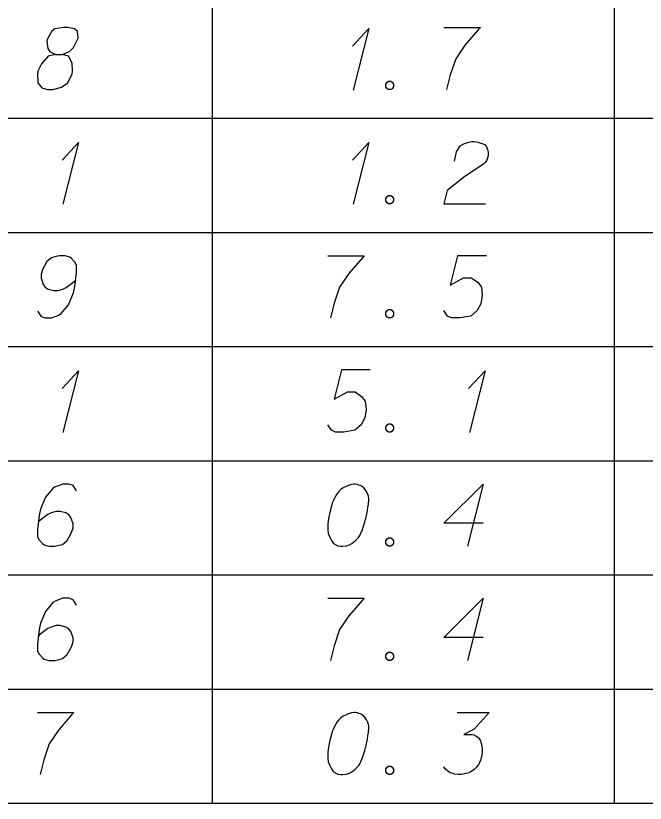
# Model space of a CAD drawing. Extents: x 2074207 to 2076812, y 516372 to 523312.
# Drawn here: x 2076573 to 2076621.5, y 520149.2 to 520209.9 of the extents above; entities that cross this region are included whole.
import ezdxf

# ---------------------------------------------------------------- set-up
doc = ezdxf.new("R2010")
doc.units = 0
for name, color, linetype in [('Prop DirtTable_ Soil Test Results - Outline (Major)', 7, 'Continuous'), ('Prop DirtTable_ Soil Test Results - Outline (Minor)', 7, 'Continuous'), ('Prop DirtTable_ Soil Test Results - Tx (Sample Data)', 7, 'Continuous')]:
    doc.layers.add(name, color=color, linetype=linetype)

msp = doc.modelspace()

# ---------------------------------------------------------------- linework, layer by layer
at = {"layer": 'Prop DirtTable_ Soil Test Results - Outline (Major)'}
msp.add_line((2076260.609, 520149.201), (2076811.903, 520149.201), dxfattribs=at)
at = {"layer": 'Prop DirtTable_ Soil Test Results - Outline (Minor)'}
for p, q in [((2076588.114, 520210.801), (2076588.114, 520202.001)), ((2076619.134, 520202.001), (2076619.134, 520210.801)), ((2076260.609, 520202.001), (2076811.903, 520202.001)), ((2076260.609, 520202.001), (2076811.903, 520202.001)), ((2076588.114, 520202.001), (2076588.114, 520193.201)), ((2076619.134, 520193.201), (2076619.134, 520202.001)), ((2076260.609, 520193.201), (2076811.903, 520193.201)), ((2076260.609, 520193.201), (2076811.903, 520193.201)), ((2076588.114, 520193.201), (2076588.114, 520184.401)), ((2076619.134, 520184.401), (2076619.134, 520193.201)), ((2076260.609, 520184.401), (2076811.903, 520184.401)), ((2076260.609, 520184.401), (2076811.903, 520184.401)), ((2076588.114, 520184.401), (2076588.114, 520175.601)), ((2076619.134, 520175.601), (2076619.134, 520184.401)), ((2076260.609, 520175.601), (2076811.903, 520175.601)), ((2076260.609, 520175.601), (2076811.903, 520175.601)), ((2076588.114, 520175.601), (2076588.114, 520166.801)), ((2076619.134, 520166.801), (2076619.134, 520175.601)), ((2076260.609, 520166.801), (2076811.903, 520166.801)), ((2076260.609, 520166.801), (2076811.903, 520166.801)), ((2076588.114, 520166.801), (2076588.114, 520158.001)), ((2076619.134, 520158.001), (2076619.134, 520166.801)), ((2076260.609, 520158.001), (2076811.903, 520158.001)), ((2076260.609, 520158.001), (2076811.903, 520158.001)), ((2076588.114, 520158.001), (2076588.114, 520149.201)), ((2076619.134, 520149.201), (2076619.134, 520158.001)), ((2076260.609, 520149.201), (2076811.903, 520149.201))]:
    msp.add_line(p, q, dxfattribs=at)
at = {"layer": 'Prop DirtTable_ Soil Test Results - Tx (Sample Data)'}
for points in [[(2076576.033, 520206.928), (2076576.527, 520206.928), (2076576.668, 520206.965), (2076577.091, 520207.154), (2076577.409, 520207.457), (2076577.761, 520208.175), (2076577.726, 520208.704), (2076577.479, 520208.893), (2076576.985, 520209.006), (2076576.632, 520209.006), (2076575.962, 520208.893), (2076575.751, 520208.704), (2076575.398, 520208.137), (2076575.363, 520207.948), (2076575.433, 520207.381), (2076575.574, 520207.154), (2076576.033, 520206.928), (2076575.468, 520206.777), (2076574.939, 520206.21), (2076574.657, 520205.643), (2076574.622, 520205.454), (2076574.657, 520204.736), (2076574.975, 520204.358), (2076575.398, 520204.206), (2076575.821, 520204.206), (2076576.491, 520204.395), (2076576.985, 520204.736), (2076577.303, 520205.416), (2076577.338, 520205.643), (2076577.303, 520206.247), (2076577.02, 520206.777), (2076576.527, 520206.928)], [(2076598.927, 520207.57), (2076600.197, 520208.931), (2076598.997, 520204.169)], [(2076605.982, 520209.006), (2076608.804, 520209.006), (2076608.627, 520208.817), (2076607.604, 520207.646), (2076606.899, 520206.588), (2076606.476, 520205.34), (2076606.193, 520204.206)], [(2076601.713, 520204.849), (2076601.89, 520204.849), (2076601.996, 520204.773), (2076602.101, 520204.622), (2076602.101, 520204.433), (2076601.996, 520204.282), (2076601.89, 520204.206), (2076601.713, 520204.206), (2076601.608, 520204.282), (2076601.502, 520204.433), (2076601.502, 520204.622), (2076601.608, 520204.773), (2076601.713, 520204.849)], [(2076576.527, 520198.77), (2076577.797, 520200.131), (2076576.597, 520195.369)], [(2076598.927, 520198.77), (2076600.197, 520200.131), (2076598.997, 520195.369)], [(2076606.793, 520198.695), (2076606.969, 520199.413), (2076607.252, 520199.866), (2076607.569, 520200.055), (2076607.887, 520200.169), (2076608.134, 520200.206), (2076608.31, 520200.206), (2076608.627, 520200.169), (2076608.839, 520200.093), (2076608.945, 520200.055), (2076609.157, 520199.942), (2076609.262, 520199.791), (2076609.333, 520199.64), (2076609.368, 520199.526), (2076609.403, 520199.375), (2076609.403, 520199.186), (2076609.368, 520198.997), (2076609.333, 520198.884), (2076609.262, 520198.732), (2076609.157, 520198.581), (2076609.051, 520198.468), (2076607.604, 520197.523), (2076606.229, 520196.427), (2076605.982, 520195.406), (2076609.192, 520195.406)], [(2076601.713, 520196.049), (2076601.89, 520196.049), (2076601.996, 520195.973), (2076602.101, 520195.822), (2076602.101, 520195.633), (2076601.996, 520195.482), (2076601.89, 520195.406), (2076601.713, 520195.406), (2076601.608, 520195.482), (2076601.502, 520195.633), (2076601.502, 520195.822), (2076601.608, 520195.973), (2076601.713, 520196.049)], [(2076574.622, 520187.136), (2076574.904, 520186.72), (2076575.221, 520186.606), (2076575.715, 520186.606), (2076576.068, 520186.758), (2076576.28, 520186.833), (2076576.456, 520186.947), (2076577.02, 520187.627), (2076577.409, 520188.534), (2076577.514, 520189.025), (2076577.655, 520190.121), (2076577.655, 520190.688), (2076577.514, 520190.915), (2076577.232, 520191.217), (2076577.126, 520191.293), (2076576.774, 520191.406), (2076576.315, 520191.406), (2076575.962, 520191.331), (2076575.715, 520191.255), (2076575.363, 520190.953), (2076575.01, 520190.348), (2076574.904, 520189.97), (2076574.904, 520189.668), (2076575.08, 520189.177), (2076575.221, 520188.988), (2076575.468, 520188.836), (2076575.892, 520188.723), (2076576.209, 520188.723), (2076576.597, 520188.836), (2076576.844, 520188.95), (2076577.267, 520189.252), (2076577.479, 520189.441), (2076577.585, 520189.554)], [(2076597.022, 520191.406), (2076599.844, 520191.406), (2076599.667, 520191.217), (2076598.644, 520190.046), (2076597.939, 520188.988), (2076597.516, 520187.74), (2076597.233, 520186.606)], [(2076609.262, 520191.406), (2076607.04, 520191.406), (2076606.476, 520189.139), (2076607.499, 520189.706), (2076608.098, 520189.706), (2076608.592, 520189.365), (2076608.874, 520188.988), (2076608.945, 520188.345), (2076608.839, 520187.703), (2076608.557, 520187.173), (2076608.063, 520186.758), (2076607.216, 520186.606), (2076606.581, 520186.606), (2076606.264, 520186.758), (2076605.982, 520187.173)], [(2076601.713, 520187.249), (2076601.89, 520187.249), (2076601.996, 520187.173), (2076602.101, 520187.022), (2076602.101, 520186.833), (2076601.996, 520186.682), (2076601.89, 520186.606), (2076601.713, 520186.606), (2076601.608, 520186.682), (2076601.502, 520186.833), (2076601.502, 520187.022), (2076601.608, 520187.173), (2076601.713, 520187.249)], [(2076576.527, 520181.17), (2076577.797, 520182.531), (2076576.597, 520177.769)], [(2076600.302, 520182.606), (2076598.08, 520182.606), (2076597.516, 520180.339), (2076598.539, 520180.906), (2076599.138, 520180.906), (2076599.632, 520180.565), (2076599.914, 520180.188), (2076599.985, 520179.545), (2076599.879, 520178.903), (2076599.597, 520178.373), (2076599.103, 520177.958), (2076598.256, 520177.806), (2076597.621, 520177.806), (2076597.304, 520177.958), (2076597.022, 520178.373)], [(2076607.887, 520181.17), (2076609.157, 520182.531), (2076607.957, 520177.769)], [(2076601.713, 520178.449), (2076601.89, 520178.449), (2076601.996, 520178.373), (2076602.101, 520178.222), (2076602.101, 520178.033), (2076601.996, 520177.882), (2076601.89, 520177.806), (2076601.713, 520177.806), (2076601.608, 520177.882), (2076601.502, 520178.033), (2076601.502, 520178.222), (2076601.608, 520178.373), (2076601.713, 520178.449)], [(2076577.655, 520173.277), (2076577.373, 520173.693), (2076577.056, 520173.806), (2076576.562, 520173.806), (2076576.209, 520173.655), (2076575.998, 520173.58), (2076575.821, 520173.466), (2076575.257, 520172.786), (2076574.869, 520171.879), (2076574.763, 520171.388), (2076574.622, 520170.291), (2076574.622, 520169.725), (2076574.763, 520169.498), (2076575.045, 520169.195), (2076575.151, 520169.12), (2076575.504, 520169.006), (2076575.962, 520169.006), (2076576.315, 520169.082), (2076576.562, 520169.158), (2076576.915, 520169.46), (2076577.267, 520170.065), (2076577.373, 520170.443), (2076577.373, 520170.745), (2076577.197, 520171.236), (2076577.056, 520171.425), (2076576.809, 520171.577), (2076576.386, 520171.69), (2076576.068, 520171.69), (2076575.68, 520171.577), (2076575.433, 520171.463), (2076575.01, 520171.161), (2076574.798, 520170.972), (2076574.692, 520170.858)], [(2076599.138, 520173.806), (2076599.068, 520173.806), (2076598.856, 520173.769), (2076598.715, 520173.731), (2076598.609, 520173.693), (2076598.433, 520173.617), (2076598.221, 520173.504), (2076598.045, 520173.391), (2076597.868, 520173.24), (2076597.763, 520173.088), (2076597.657, 520172.899), (2076597.551, 520172.71), (2076597.445, 520172.484), (2076597.375, 520172.332), (2076597.304, 520172.106), (2076597.198, 520171.728), (2076597.092, 520171.161), (2076597.022, 520170.707), (2076597.022, 520170.291), (2076597.057, 520169.989), (2076597.198, 520169.649), (2076597.304, 520169.46), (2076597.48, 520169.233), (2076597.692, 520169.082), (2076597.798, 520169.044), (2076598.009, 520169.006), (2076598.186, 520169.006), (2076598.468, 520169.044), (2076598.715, 520169.12), (2076598.891, 520169.233), (2076599.138, 520169.422), (2076599.244, 520169.536), (2076599.385, 520169.687), (2076599.491, 520169.838), (2076599.562, 520169.951), (2076599.632, 520170.14), (2076599.667, 520170.216), (2076599.738, 520170.405), (2076599.809, 520170.632), (2076599.879, 520170.858), (2076599.914, 520171.01), (2076599.95, 520171.123), (2076599.985, 520171.274), (2076600.055, 520171.614), (2076600.091, 520171.803), (2076600.126, 520171.992), (2076600.161, 520172.257), (2076600.197, 520172.597), (2076600.197, 520172.71), (2076600.161, 520172.862), (2076600.126, 520173.013), (2076600.02, 520173.24), (2076599.914, 520173.391), (2076599.809, 520173.504), (2076599.667, 520173.617), (2076599.526, 520173.693), (2076599.42, 520173.731), (2076599.315, 520173.769), (2076599.138, 520173.806)], [(2076609.015, 520170.783), (2076605.982, 520170.783), (2076609.015, 520173.806), (2076607.816, 520169.006)], [(2076601.713, 520169.649), (2076601.89, 520169.649), (2076601.996, 520169.573), (2076602.101, 520169.422), (2076602.101, 520169.233), (2076601.996, 520169.082), (2076601.89, 520169.006), (2076601.713, 520169.006), (2076601.608, 520169.082), (2076601.502, 520169.233), (2076601.502, 520169.422), (2076601.608, 520169.573), (2076601.713, 520169.649)], [(2076577.655, 520164.477), (2076577.373, 520164.893), (2076577.056, 520165.006), (2076576.562, 520165.006), (2076576.209, 520164.855), (2076575.998, 520164.78), (2076575.821, 520164.666), (2076575.257, 520163.986), (2076574.869, 520163.079), (2076574.763, 520162.588), (2076574.622, 520161.491), (2076574.622, 520160.925), (2076574.763, 520160.698), (2076575.045, 520160.395), (2076575.151, 520160.32), (2076575.504, 520160.206), (2076575.962, 520160.206), (2076576.315, 520160.282), (2076576.562, 520160.358), (2076576.915, 520160.66), (2076577.267, 520161.265), (2076577.373, 520161.643), (2076577.373, 520161.945), (2076577.197, 520162.436), (2076577.056, 520162.625), (2076576.809, 520162.777), (2076576.386, 520162.89), (2076576.068, 520162.89), (2076575.68, 520162.777), (2076575.433, 520162.663), (2076575.01, 520162.361), (2076574.798, 520162.172), (2076574.692, 520162.058)], [(2076597.022, 520165.006), (2076599.844, 520165.006), (2076599.667, 520164.817), (2076598.644, 520163.646), (2076597.939, 520162.588), (2076597.516, 520161.34), (2076597.233, 520160.206)], [(2076609.015, 520161.983), (2076605.982, 520161.983), (2076609.015, 520165.006), (2076607.816, 520160.206)], [(2076601.713, 520160.849), (2076601.89, 520160.849), (2076601.996, 520160.773), (2076602.101, 520160.622), (2076602.101, 520160.433), (2076601.996, 520160.282), (2076601.89, 520160.206), (2076601.713, 520160.206), (2076601.608, 520160.282), (2076601.502, 520160.433), (2076601.502, 520160.622), (2076601.608, 520160.773), (2076601.713, 520160.849)], [(2076574.622, 520156.206), (2076577.444, 520156.206), (2076577.267, 520156.017), (2076576.244, 520154.846), (2076575.539, 520153.788), (2076575.116, 520152.54), (2076574.833, 520151.406)], [(2076599.138, 520156.206), (2076599.068, 520156.206), (2076598.856, 520156.169), (2076598.715, 520156.131), (2076598.609, 520156.093), (2076598.433, 520156.017), (2076598.221, 520155.904), (2076598.045, 520155.791), (2076597.868, 520155.64), (2076597.763, 520155.488), (2076597.657, 520155.299), (2076597.551, 520155.11), (2076597.445, 520154.884), (2076597.375, 520154.732), (2076597.304, 520154.506), (2076597.198, 520154.128), (2076597.092, 520153.561), (2076597.022, 520153.107), (2076597.022, 520152.691), (2076597.057, 520152.389), (2076597.198, 520152.049), (2076597.304, 520151.86), (2076597.48, 520151.633), (2076597.692, 520151.482), (2076597.798, 520151.444), (2076598.009, 520151.406), (2076598.186, 520151.406), (2076598.468, 520151.444), (2076598.715, 520151.52), (2076598.891, 520151.633), (2076599.138, 520151.822), (2076599.244, 520151.936), (2076599.385, 520152.087), (2076599.491, 520152.238), (2076599.562, 520152.351), (2076599.632, 520152.54), (2076599.667, 520152.616), (2076599.738, 520152.805), (2076599.809, 520153.032), (2076599.879, 520153.258), (2076599.914, 520153.41), (2076599.95, 520153.523), (2076599.985, 520153.674), (2076600.055, 520154.014), (2076600.091, 520154.203), (2076600.126, 520154.392), (2076600.161, 520154.657), (2076600.197, 520154.997), (2076600.197, 520155.11), (2076600.161, 520155.262), (2076600.126, 520155.413), (2076600.02, 520155.64), (2076599.914, 520155.791), (2076599.809, 520155.904), (2076599.667, 520156.017), (2076599.526, 520156.093), (2076599.42, 520156.131), (2076599.315, 520156.169), (2076599.138, 520156.206)], [(2076607.005, 520156.206), (2076609.474, 520156.206), (2076608.31, 520154.921), (2076607.534, 520154.506), (2076608.169, 520154.506), (2076608.31, 520154.468), (2076608.38, 520154.43), (2076608.451, 520154.392), (2076608.522, 520154.354), (2076608.663, 520154.241), (2076608.733, 520154.128), (2076608.804, 520154.014), (2076608.839, 520153.901), (2076608.91, 520153.636), (2076608.945, 520153.41), (2076608.945, 520153.296), (2076608.945, 520153.145), (2076608.91, 520152.918), (2076608.874, 520152.767), (2076608.839, 520152.616), (2076608.804, 520152.503), (2076608.769, 520152.427), (2076608.733, 520152.351), (2076608.698, 520152.276), (2076608.627, 520152.162), (2076608.522, 520152.011), (2076608.416, 520151.898), (2076608.345, 520151.822), (2076608.239, 520151.747), (2076608.134, 520151.671), (2076607.992, 520151.595), (2076607.922, 520151.558), (2076607.675, 520151.482), (2076607.463, 520151.444), (2076607.322, 520151.406), (2076607.075, 520151.406), (2076606.793, 520151.444), (2076606.687, 520151.482), (2076606.581, 520151.52), (2076606.476, 520151.558), (2076606.37, 520151.633), (2076606.264, 520151.709), (2076606.088, 520151.86), (2076605.982, 520152.011)], [(2076601.713, 520152.049), (2076601.89, 520152.049), (2076601.996, 520151.973), (2076602.101, 520151.822), (2076602.101, 520151.633), (2076601.996, 520151.482), (2076601.89, 520151.406), (2076601.713, 520151.406), (2076601.608, 520151.482), (2076601.502, 520151.633), (2076601.502, 520151.822), (2076601.608, 520151.973), (2076601.713, 520152.049)]]:
    msp.add_lwpolyline(points, dxfattribs=at)

doc.saveas('drawing.dxf')
